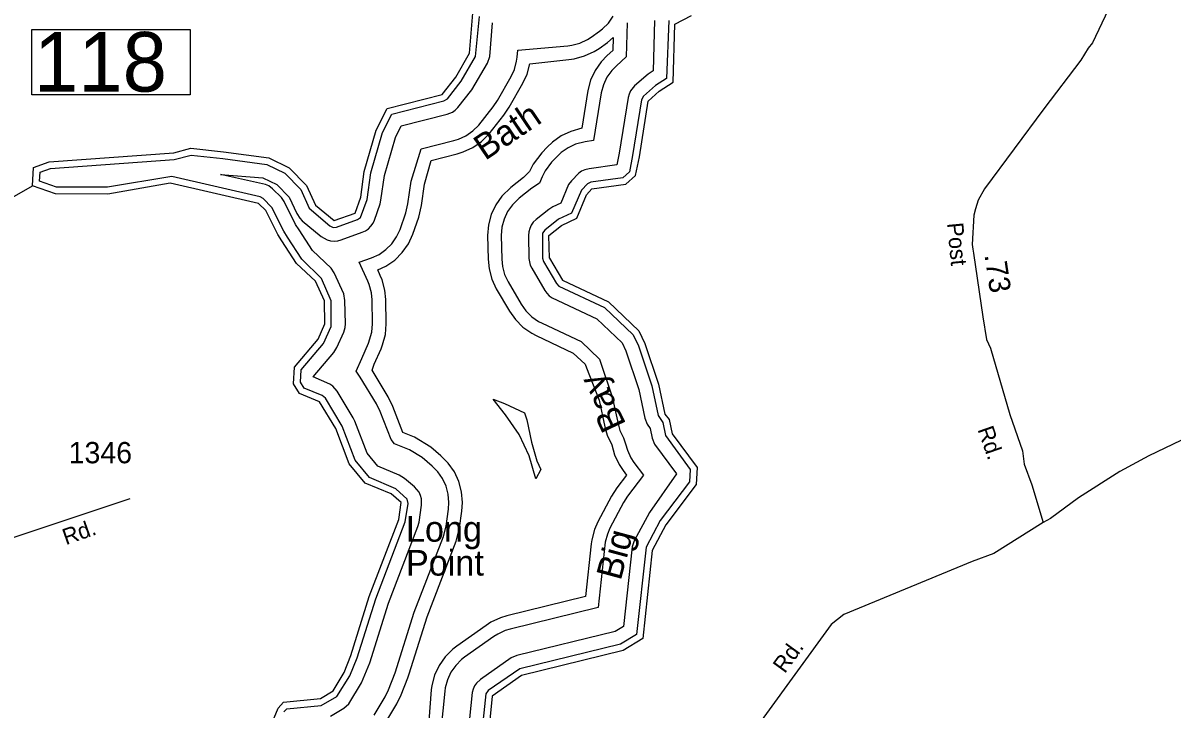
# Model space of a CAD drawing. Extents: x 2532689 to 2764727, y 536648 to 732970.
# Drawn here: x 2648911 to 2655658, y 641515 to 645544 of the extents above; entities that cross this region are included whole.
import ezdxf

# ---------------------------------------------------------------- set-up
doc = ezdxf.new("R2010")
doc.units = 0
for name, color, linetype in [('Exist Hydrographic Bay Label', 7, 'Continuous'), ('Exist Hydrographic Buffer Line', 7, 'Continuous'), ('Exist Hydrographic Creek Double Shore', 7, 'Continuous'), ('Exist Hydrographic Creek Single Shore', 7, 'Continuous'), ('Exist Hydrographic Creek Single Shore Label', 7, 'Continuous'), ('Exist Hydrographic Point Label', 7, 'Continuous'), ('Exist Road Secondary Mileage Hundredths English Label', 7, 'Continuous'), ('Exist Road Secondary Structure Standard Bridge Number Label', 7, 'Continuous'), ('Exist Road Secondary Type 51 Attributed', 7, 'Continuous'), ('Exist Road Secondary Type 51 Label', 7, 'Continuous'), ('Exist Road Secondary Type 51 Number Label', 7, 'Continuous')]:
    doc.layers.add(name, color=color, linetype=linetype)

msp = doc.modelspace()

# ---------------------------------------------------------------- linework, layer by layer
at = {"layer": 'Exist Hydrographic Buffer Line'}
for points in [[(2650443.4, 641497.7), (2650460.4, 641515.6), (2650661.5, 641536), (2650753.2, 641587.3), (2650830.9, 641708.7), (2650872.7, 641814.8), (2650982.2, 642162), (2651155.7, 642614.4), (2651171.9, 642722.2), (2651167.2, 642747.8), (2651099.5, 642808.4), (2650945.9, 642873.9), (2650862.5, 642975.6), (2650784.6, 643176.5), (2650686.5, 643339.7), (2650667.7, 643356), (2650562.7, 643398.9), (2650541.2, 643434.6), (2650545.5, 643507.6), (2650674.9, 643660.6), (2650720.8, 643760.6), (2650721.4, 643912.1), (2650664.8, 644043.9), (2650548.5, 644156.4), (2650464.7, 644285.7), (2650442.1, 644320.5), (2650373, 644460.1), (2650321.8, 644512.3), (2650303.3, 644522.4), (2649784.3, 644642.5), (2649406.8, 644579.5), (2649108.1, 644580.1), (2649008.8, 644615.1), (2649011.9, 644667.3), (2649072.8, 644689.5), (2649799.1, 644741.8), (2649899.4, 644768), (2650083.7, 644747.2), (2650343.7, 644712.9), (2650449.5, 644661.2), (2650541.8, 644566.9), (2650591.8, 644457.2), (2650712.8, 644352.2), (2650731.5, 644343.7), (2650752, 644345.4), (2650875.8, 644389.8), (2650893, 644401.8), (2650932.2, 644507.7), (2650954.5, 644664.3), (2651022.8, 644900.5), (2651077, 645008.2), (2651382.1, 645085.8), (2651403.2, 645098.8), (2651484.6, 645201.3), (2651568.1, 645347.7), (2651591.9, 645582.3)], [(2650973.2, 641478.4), (2651037.2, 641586.1), (2651057.5, 641627.6), (2651096.4, 641727.7), (2651209, 642082.9), (2651380, 642528.3), (2651395.6, 642589.5), (2651409.8, 642688.6), (2651412.4, 642727.8), (2651408.1, 642776.4), (2651395.4, 642823.6), (2651374.9, 642867.8), (2651347, 642907.8), (2651313.6, 642941.2), (2651254.7, 642991.3), (2651180.5, 643036.7), (2651093.2, 643072.7), (2651072.5, 643098.1), (2651008.7, 643263), (2650986.9, 643307), (2650891.8, 643464), (2650867, 643499.1), (2650900.4, 643573), (2650940.4, 643663.3), (2650960.1, 643728.1), (2650964.4, 643776.8), (2650961.3, 643917.5), (2650957.2, 643959.9), (2650944.3, 644007), (2650936.1, 644027.5), (2650885, 644138.3), (2650956.6, 644163.8), (2651002.3, 644185), (2651042.3, 644213), (2651077, 644247.5), (2651104.9, 644287.5), (2651125.4, 644331.7), (2651159.2, 644429.7), (2651171.7, 644482.4), (2651189.9, 644614.3), (2651249.2, 644804.3), (2651441.3, 644853.1), (2651468.2, 644861.4), (2651512.3, 644882), (2651552.5, 644910), (2651586.9, 644944.5), (2651672.4, 645051.9), (2651696.8, 645088.2), (2651776.8, 645229.4), (2651796.3, 645271.7), (2651809.2, 645318.8), (2651812.3, 645343.6), (2651816, 645383.7), (2652109.8, 645409.6), (2652133.8, 645412.8), (2652181.2, 645425.4), (2652225.5, 645446), (2652247.6, 645460.3), (2652296.6, 645495.1), (2652314.5, 645508.8), (2652348.9, 645543.3), (2652376.8, 645583.3)], [(2652620.2, 645558.5), (2652611.2, 645262.5), (2652582.7, 645244.2), (2652502.1, 645174), (2652478.5, 645144.8), (2652469.7, 645125.8), (2652464.1, 645105.6), (2652412.3, 644778.9), (2652398.7, 644710.8), (2652234.9, 644687.9), (2652210.5, 644681.8), (2652191.4, 644672.9), (2652174.2, 644660.9), (2652132, 644617), (2652115.3, 644594.9), (2652069.8, 644486.2), (2652021.6, 644463.2), (2651998.9, 644449), (2651924.9, 644390.2), (2651907.4, 644373.3), (2651895.3, 644356.2), (2651886.7, 644337.3), (2651881.2, 644317), (2651879.3, 644296.2), (2651882.2, 644160.8), (2651889.4, 644122.2), (2651898.2, 644103.2), (2651974.9, 643972.7), (2651986.4, 643956.3), (2652001.1, 643941.5), (2652018.4, 643929.5), (2652280, 643806.1), (2652428.5, 643664.8), (2652451, 643617.5), (2652526.5, 643391.1), (2652562, 643222), (2652575.5, 643186.8), (2652594.1, 643161.5), (2652606.2, 643105.4), (2652619.4, 643070.3), (2652747.7, 642896.8), (2652589.4, 642668.9), (2652499.4, 642502), (2652487.3, 642466.7), (2652437.5, 641999.7), (2652388.7, 641969.9), (2651810, 641828.8), (2651778.4, 641816.1), (2651597, 641688.1), (2651574.4, 641667.4), (2651562.5, 641650.3), (2651553.7, 641631.3), (2651548.2, 641611.1), (2651499.8, 641133.3)], [(2652703.6, 645557.6), (2652689.9, 645218), (2652625.9, 645176.9), (2652555.6, 645114.5), (2652542.9, 645091.7), (2652491, 644764.7), (2652471.9, 644669.2), (2652433.6, 644634.7), (2652246, 644608.7), (2652225.7, 644599.6), (2652190.2, 644562.3), (2652132.2, 644427.4), (2652056.1, 644391), (2651974.7, 644327.5), (2651962, 644309.9), (2651962.2, 644162.5), (2651967.7, 644143), (2652044, 644013.2), (2652058.3, 643998.8), (2652325.7, 643873), (2652494.5, 643712.5), (2652525.2, 643647.3), (2652603.8, 643412), (2652640.3, 643238.5), (2652668.4, 643197.1), (2652684.4, 643122), (2652829.5, 642920.7), (2652824.4, 642848.4), (2652653.4, 642620.9), (2652570.2, 642464.6), (2652512.7, 641952), (2652420.1, 641895.2), (2651828.9, 641751.1), (2651643.1, 641622.9), (2651629, 641604), (2651578.9, 641121.5)], [(2650717.5, 641471.9), (2650794.6, 641519), (2650824.3, 641544.4), (2650899.6, 641667.8), (2650947.2, 641785.7), (2651057.7, 642135.6), (2651230.3, 642585.7), (2651237.1, 642611.9), (2651251.3, 642711), (2651250.6, 642748.6), (2651245.1, 642768.9), (2651236.5, 642787.8), (2651224.4, 642804.9), (2651210.2, 642819.2), (2651151.2, 642869.3), (2651119.2, 642888.8), (2650994.9, 642940.1), (2650932.4, 643016.4), (2650859.4, 643205.3), (2650850.2, 643224.2), (2650755.2, 643381.2), (2650729.6, 643411), (2650712.4, 643423), (2650614.6, 643465.3), (2650736.2, 643609), (2650754.2, 643637.8), (2650794.2, 643728.1), (2650802.6, 643755.9), (2650804.5, 643776.8), (2650801.4, 643913.9), (2650794.2, 643952.3), (2650737.6, 644077.2), (2650720.4, 644104.4), (2650610.5, 644208.2), (2650531.9, 644329.1), (2650511.8, 644360), (2650444.8, 644495.6), (2650429.4, 644519.5), (2650377.1, 644570.3), (2650354.4, 644587.3), (2650335.3, 644596.1), (2650070.6, 644653.1), (2650320.3, 644635.3), (2650402.1, 644595.4), (2650474.9, 644521), (2650519, 644424), (2650536.4, 644396.7), (2650551.2, 644381.9), (2650662.1, 644290.6), (2650697.4, 644270.4), (2650717.7, 644264.9), (2650738.4, 644263.1), (2650759.1, 644264.9), (2650778.8, 644270.1), (2650902.9, 644314.5), (2650922.4, 644323.6), (2650939.6, 644335.6), (2650954.3, 644350.4), (2650966.4, 644367.5), (2650975.1, 644386.4), (2651007.9, 644481.7), (2651013.2, 644504.2), (2651033.1, 644647.6), (2651097.7, 644871.2), (2651132.1, 644939.7), (2651402, 645008.2), (2651432.3, 645020.5), (2651449.5, 645032.5), (2651464.3, 645047.4), (2651547.4, 645151.5), (2651637.8, 645308.2), (2651651.7, 645346.6), (2651669, 645544.3)], [(2652458.4, 645545), (2652453.1, 645345.1), (2652395.2, 645293), (2652368, 645264.8), (2652339.9, 645224.8), (2652319.4, 645180.5), (2652306.7, 645133.4), (2652262, 644853.1), (2652213, 644846.3), (2652155.7, 644832.2), (2652111.5, 644811.5), (2652071.5, 644783.5), (2652047.1, 644760.5), (2652015.1, 644726.4), (2651976.9, 644674.9), (2651960.1, 644640.9), (2651944.7, 644602.5), (2651899.4, 644574.3), (2651825.4, 644515.5), (2651784.8, 644476.2), (2651756.9, 644436.2), (2651736.4, 644392), (2651723.7, 644344.8), (2651719.4, 644296.2), (2651722.1, 644157.4), (2651726.4, 644114.6), (2651739.1, 644067.5), (2651759.6, 644023.2), (2651836.9, 643891.6), (2651864, 643853.4), (2651898.4, 643818.9), (2651938.4, 643791), (2651959.1, 643780), (2652188.3, 643672.3), (2652296.6, 643569.4), (2652371.7, 643349.1), (2652405.5, 643189.1), (2652416.4, 643151), (2652436.9, 643106.7), (2652449.8, 643072), (2652460.5, 643034.6), (2652481, 642990.3), (2652498.8, 642963.3), (2652554.2, 642888.5), (2652461.5, 642765), (2652437.9, 642727.9), (2652357.9, 642576.9), (2652342.5, 642541.6), (2652329.6, 642494.5), (2652288.2, 642110.1), (2651772.3, 641984.2), (2651742.8, 641975.4), (2651698.5, 641954.7), (2651676.5, 641940.7), (2651504.5, 641818.7), (2651486.5, 641804.8), (2651452, 641770.3), (2651423.9, 641730.3), (2651403.4, 641686), (2651390.7, 641638.9), (2651388, 641618.5), (2651341.3, 641156.9)], [(2651041.9, 641437.5), (2651105.9, 641545.2), (2651131.9, 641598.5), (2651170.9, 641698.6), (2651178.7, 641721.1), (2651284.5, 642056.5), (2651454.5, 642499.7), (2651475, 642578.3), (2651488.9, 642677.4), (2651492.4, 642727.8), (2651486.9, 642790.3), (2651470.7, 642850.9), (2651444.2, 642907.8), (2651408.1, 642959.2), (2651365.5, 643002.2), (2651306.4, 643052.3), (2651210.9, 643110.6), (2651142.2, 643139), (2651122.5, 643190.3), (2651083.1, 643291.9), (2651055.4, 643348.4), (2650960.5, 643505.4), (2650973.4, 643540.6), (2651013.4, 643630.9), (2651022.6, 643653.6), (2651038.8, 643714.2), (2651044.4, 643776.8), (2651041.5, 643919.2), (2651036, 643973.8), (2651019.6, 644034.4), (2651008.9, 644060.8), (2650994.1, 644093.4), (2651042.3, 644115.8), (2651094, 644151.7), (2651138.1, 644196.1), (2651174.2, 644247.5), (2651200.6, 644304.4), (2651234.9, 644403.8), (2651250.8, 644471.4), (2651268.5, 644597.7), (2651308.7, 644737), (2651460.8, 644775.6), (2651495.7, 644786.2), (2651552.5, 644812.7), (2651603.9, 644848.8), (2651648, 644893.1), (2651735.2, 645002.1), (2651766.6, 645048.7), (2651846.7, 645190), (2651871.5, 645244.3), (2651887.9, 645305), (2652117, 645329.9), (2652148, 645334), (2652208.6, 645350.2), (2652265.4, 645376.8), (2652293.9, 645395), (2652343, 645429.8)], [(2652343, 645429.8), (2652376.2, 645457.8), (2652374.1, 645381.6), (2652341.7, 645352.5), (2652306.7, 645316.1), (2652270.6, 645264.8), (2652244.1, 645207.9), (2652227.9, 645147.3), (2652192.7, 644927), (2652128.1, 644907.3), (2652071.5, 644880.8), (2652020, 644844.8), (2651988.8, 644815.2), (2651956.8, 644781.1), (2651907.6, 644714.9), (2651886.1, 644671.2), (2651849.6, 644636.9), (2651775.6, 644578.1), (2651723.7, 644527.6), (2651687.6, 644476.2), (2651661.2, 644419.3), (2651645, 644358.7), (2651639.4, 644296.2), (2651642.1, 644155.8), (2651647.6, 644100.7), (2651663.8, 644040.1), (2651690.5, 643983.2), (2651768, 643851.1), (2651802.6, 643802.1), (2651846.9, 643757.7), (2651898.4, 643721.7), (2651925.3, 643707.7), (2652142.6, 643605.4), (2652212.1, 643539.3), (2652220.3, 643517.8), (2652294.4, 643328.1), (2652327.2, 643172.6), (2652341.1, 643123.6), (2652367.8, 643066.8), (2652385.2, 643007.2), (2652411.6, 642950.3), (2652434.4, 642915.5), (2652454.5, 642888.7), (2652397.7, 642813.1), (2652367.4, 642765.4), (2652287.4, 642614.4), (2652267.3, 642569), (2652250.9, 642508.4), (2652247.4, 642484), (2652214.8, 642174.5), (2651753.2, 642062), (2651715.3, 642050.5), (2651658.5, 642024), (2651630.2, 642005.9), (2651458.2, 641884), (2651435, 641866), (2651390.7, 641821.7), (2651354.6, 641770.3), (2651328.2, 641713.4), (2651312, 641652.8), (2651308.3, 641626.5), (2651272, 641158.7)], [(2651922.4, 642865.6), (2651884.3, 643001.5), (2651825.2, 643127.8), (2651745.2, 643242), (2651671.6, 643335.2), (2651737.8, 643309.5), (2651855.1, 643254.4), (2651868.9, 643212.8), (2651896.8, 643081.9), (2651927.7, 642973.1), (2651951.9, 642921.2), (2651922.4, 642865.6)]]:
    msp.add_lwpolyline(points, dxfattribs=at)
at = {"layer": 'Exist Hydrographic Creek Double Shore'}
for p, q in [((2650431.1, 644263.9), (2650407.3, 644300.7)), ((2650517.6, 644130.5), (2650431.1, 644263.9))]:
    msp.add_line(p, q, dxfattribs=at)
for points in [[(2650738.4, 644383.1), (2650862.3, 644427.5), (2650894.5, 644520.7), (2650915.4, 644672.6), (2650985.3, 644915.1), (2651049.3, 645042.5), (2651372.4, 645124.5), (2651453.4, 645226.3), (2651533.4, 645367.4), (2651553.3, 645601.3), (2651602.3, 645646), (2652085.4, 645688.5), (2652134.4, 645723.3), (2652121.9, 645941.6)], [(2652002.2, 644163.2), (2651999.5, 644296.2), (2652073.3, 644354.9), (2652163.3, 644398), (2652219.3, 644534.9), (2652251.5, 644569), (2652451.4, 644596.8), (2652508.4, 644648.4), (2652530.4, 644757.6), (2652582.5, 645084.8), (2652647.5, 645143.2), (2652729.5, 645195.8), (2652738.5, 645537.6), (2652837.3, 645587.6)], [(2648967.4, 644587.2), (2648973.3, 644695.8), (2649064.4, 644729), (2649796.4, 644781.7), (2649896.3, 644808.7), (2650088.4, 644786.8), (2650355.4, 644751.7), (2650473.3, 644694.1), (2650575.4, 644589.9), (2650628.3, 644473.9), (2650738.4, 644383.1)], [(2650407.3, 644300.7), (2650337.3, 644442.4), (2650294.3, 644483.4), (2649775.3, 644603.5), (2649410.3, 644539.5), (2649101.3, 644540.2), (2648967.4, 644587.2)], [(2652002.2, 644163.2), (2652078.4, 644033.4), (2652348.5, 643906.4), (2652527.5, 643736.4), (2652562.4, 643662.2), (2652642.5, 643422.5), (2652679.4, 643246.7), (2652705.5, 643215), (2652723.5, 643130.3), (2652870.6, 642932.6)], [(2651132.3, 642727.8), (2651073.5, 642777.9), (2650921.3, 642840.7), (2650827.4, 642955.1), (2650747.4, 643162.1), (2650652.3, 643319), (2650535.4, 643366.9), (2650500.4, 643424.5), (2650506.3, 643523.3), (2650644.3, 643686.5), (2650684.3, 643776.8), (2650681.4, 643911.2), (2650628.3, 644027.3), (2650517.6, 644130.5)], [(2652870.6, 642932.6), (2652863.4, 642833.9), (2652685.4, 642596.9), (2652605.4, 642445.9), (2652550.5, 641928.2), (2652435.4, 641857.8), (2651838.5, 641712.2), (2651666.5, 641590.3), (2651618.5, 641115.6)], [(2650385.5, 641463), (2650409.5, 641519.8), (2650441.5, 641553.9), (2650657.4, 641575.8), (2650732.5, 641621.5), (2650796.5, 641729.2), (2650835.4, 641829.3), (2650944.5, 642175.1), (2651118.4, 642628.7), (2651132.3, 642727.8)]]:
    msp.add_lwpolyline(points, dxfattribs=at)
at = {"layer": 'Exist Hydrographic Creek Single Shore'}
msp.add_lwpolyline([(2648335.2, 644522.3), (2648543.3, 644527.4), (2648711.3, 644481.7), (2648860.4, 644527.1), (2648967.4, 644587.2)], dxfattribs=at)
at = {"layer": 'Exist Road Secondary Structure Standard Bridge Number Label'}
msp.add_lwpolyline([(2648963.2, 645505.1), (2649892.2, 645505.1), (2649892.2, 645121), (2648963.2, 645121)], close=True, dxfattribs=at)
at = {"layer": 'Exist Road Secondary Type 51 Attributed'}
for points in [[(2655524.1, 646129.6), (2655191.7, 645428.3), (2655166.4, 645395.8), (2655122, 645324.7), (2654906, 645039.8), (2654556.2, 644570), (2654519.9, 644503.1), (2654504.8, 644453), (2654493.9, 644414.8), (2654485.4, 644242.4), (2654487.9, 644216.1), (2654491.8, 644192.5), (2654547.6, 643817.4), (2654568.7, 643685.6), (2654591.8, 643634.3), (2654706.4, 643244.6), (2654781.1, 643030.3), (2654790.8, 642952.5), (2654835.7, 642831.5), (2654902.4, 642611)], [(2655710.1, 643090.8), (2655521.9, 643002.4), (2655352, 642908.9), (2655109.4, 642755.3), (2654943.9, 642633.7), (2654902.4, 642611)], [(2647011.3, 641910.9), (2647128.7, 641949.1), (2649540.5, 642750.6)], [(2654902.4, 642611), (2654612.3, 642428.5), (2654485.5, 642381.7), (2653730.2, 642068.8), (2653657.3, 642011.3), (2653063.2, 641194), (2653030.2, 641157.2), (2653007.3, 641108.7), (2652995.1, 641026.4), (2652914.9, 640762.5), (2652467, 639042.3), (2652250.6, 638236.5)]]:
    msp.add_lwpolyline(points, dxfattribs=at)

# ---------------------------------------------------------------- texts
at = {"layer": 'Exist Hydrographic Bay Label'}
for s, rotation, p in [('Bay', 115.54008, (2652454.7, 643187.2)), ('Big', 74.86389, (2652420.3, 642264.2))]:
    msp.add_text(s, height=150, rotation=rotation, dxfattribs=at).set_placement(p)
at = {"layer": 'Exist Hydrographic Creek Single Shore Label'}
msp.add_text('Bath', height=150, rotation=34.01891, dxfattribs=at).set_placement((2651624.7, 644732.9))
at = {"layer": 'Exist Hydrographic Point Label'}
for s, p in [('Long', (2651160, 642497.5)), ('Point', (2651160, 642298.3))]:
    msp.add_text(s, height=150, dxfattribs=at).set_placement(p)
at = {"layer": 'Exist Road Secondary Mileage Hundredths English Label'}
msp.add_text('.73', height=125, rotation=278.4609, dxfattribs=at).set_placement((2654556.6, 644181.8))
at = {"layer": 'Exist Road Secondary Structure Standard Bridge Number Label'}
msp.add_text('118', height=350, dxfattribs=at).set_placement((2648975.7, 645140.8))
at = {"layer": 'Exist Road Secondary Type 51 Label'}
for s, rotation, p in [('Post', 275.45815, (2654336.9, 644367.8)), ('Rd.', 289.20652, (2654515.3, 643157)), ('Rd.', 19.428, (2649163.2, 642476.5)), ('Rd.', 53.98706, (2653384.2, 641719.3))]:
    msp.add_text(s, height=95, rotation=rotation, dxfattribs=at).set_placement(p)
at = {"layer": 'Exist Road Secondary Type 51 Number Label'}
msp.add_text('1346', height=125, dxfattribs=at).set_placement((2649179.6, 642958))

doc.saveas('drawing.dxf')
